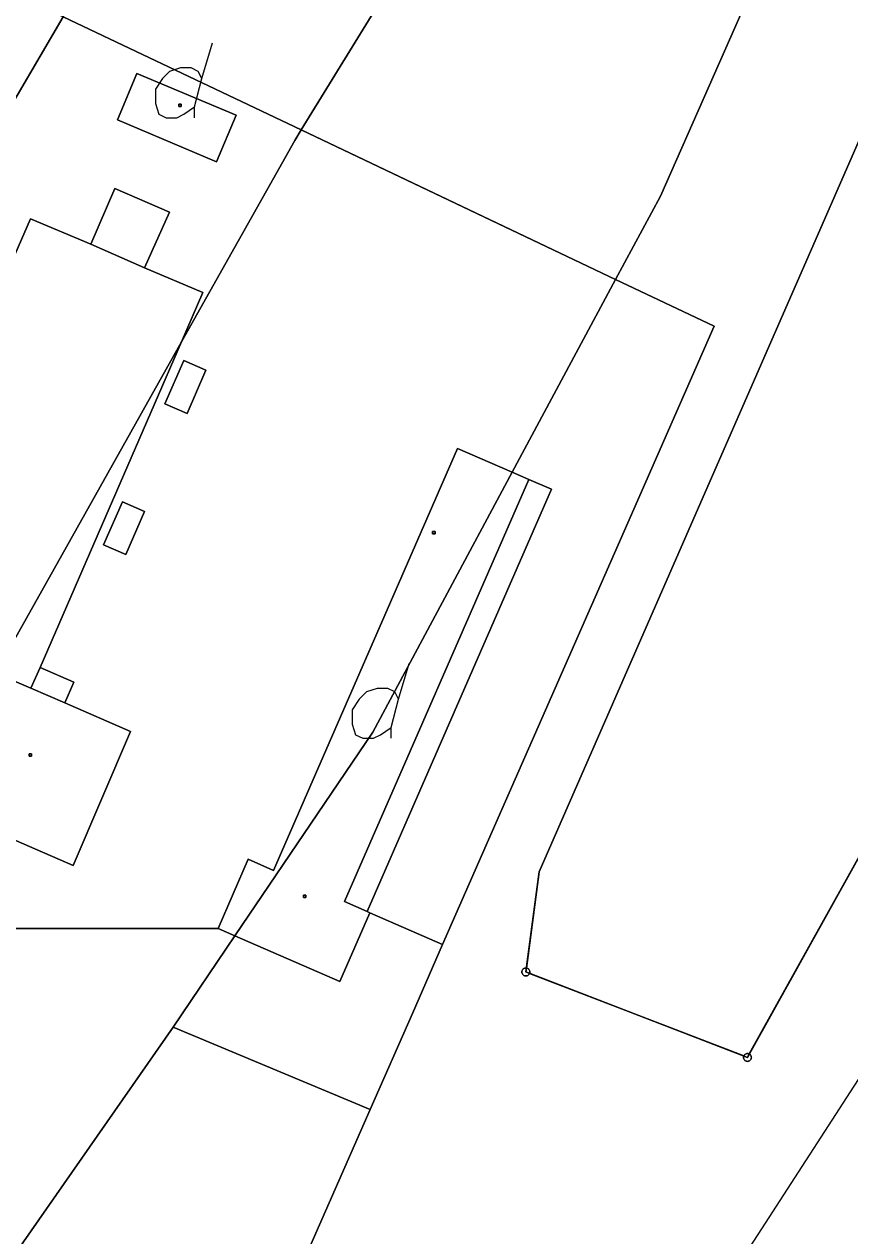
# Model space of a CAD drawing. Extents: x -645676 to -642474, y -1077513 to -1072613.
# Drawn here: x -643823.8 to -643719.5, y -1074877.4 to -1074724.5 of the extents above; entities that cross this region are included whole.
import ezdxf

# ---------------------------------------------------------------- set-up
doc = ezdxf.new("R2010")
doc.units = 0
for name, color, linetype in [('KN', 7, 'Continuous'), ('KULTURY_STAV', 7, 'Continuous'), ('KULTURY_ZNACKY', 7, 'Continuous'), ('Obvod_KP_', 7, 'Continuous'), ('OBVOD_PU', 7, 'Continuous')]:
    doc.layers.add(name, color=color, linetype=linetype)

# ---------------------------------------------------------------- blocks, each defined once
blk = doc.blocks.new('$431')
blk.add_line((0.63, 0.99), (0.9, 1.89))
blk.add_lwpolyline([(0.45, 0), (0.45, 0.27), (0.63, 0.99), (0.54, 1.17), (0.36, 1.26), (0.09, 1.26), (-0.18, 1.17), (-0.36, 0.99), (-0.54, 0.72), (-0.54, 0.36), (-0.45, 0.09), (-0.27, 0), (0, 0), (0.18, 0.09), (0.45, 0.27)])

msp = doc.modelspace()

# ---------------------------------------------------------------- linework, layer by layer
at = {"layer": 'KN'}
for points in [[(-643759.88, -1074690.76), (-643788.82, -1074737.81), (-643818.88, -1074723.52), (-643795.74, -1074684.01)], [(-643721.72, -1074696.95), (-643743.46, -1074746.17), (-643749.11, -1074756.69), (-643788.82, -1074737.81), (-643759.88, -1074690.76)], [(-643818.88, -1074723.52), (-643827.62, -1074738.45), (-643854.81, -1074784.69), (-643872.28, -1074815.05), (-643876.02, -1074821.5), (-643881.61, -1074819.03), (-643890.12, -1074837.41), (-643898.36, -1074856.59), (-643896.79, -1074857.29), (-643915.06, -1074888.77), (-643919.2, -1074883.8), (-643881.85, -1074818.98), (-643824.42, -1074720.9)], [(-643809.59, -1074730.69), (-643797.04, -1074735.95), (-643799.53, -1074741.84), (-643812.01, -1074736.55)], [(-643809.59, -1074730.69), (-643812.01, -1074736.55), (-643799.53, -1074741.84), (-643797.04, -1074735.95)], [(-643803.97, -1074734.87), (-643804.27, -1074734.87), (-643804.27, -1074734.57), (-643803.97, -1074734.57)], [(-643803.97, -1074734.87), (-643803.97, -1074734.57), (-643804.27, -1074734.57), (-643804.27, -1074734.87)], [(-643808.59, -1074755.21), (-643815.38, -1074752.24), (-643812.36, -1074745.21), (-643805.44, -1074748.2)], [(-643815.38, -1074752.24), (-643808.59, -1074755.21), (-643801.23, -1074758.36), (-643803.93, -1074764.57), (-643827.43, -1074806.37), (-643840.95, -1074800.52), (-643844.7, -1074798.9), (-643842.31, -1074793.32), (-643823.02, -1074749.02)], [(-643770.96, -1074840.67), (-643780.13, -1074836.65), (-643780.49, -1074836.49), (-643757.22, -1074783.19), (-643760.06, -1074781.95), (-643762.17, -1074781.03), (-643749.11, -1074756.69), (-643736.66, -1074762.61), (-643747.56, -1074787.41)], [(-643821.8, -1074805.7), (-643822.94, -1074808.31), (-643826.9, -1074806.6), (-643827.43, -1074806.37), (-643803.93, -1074764.57)], [(-643800.85, -1074768.15), (-643803.23, -1074773.6), (-643806.03, -1074772.41), (-643803.65, -1074766.93)], [(-643800.85, -1074768.15), (-643803.65, -1074766.93), (-643806.03, -1074772.41), (-643803.23, -1074773.6)], [(-643762.17, -1074781.03), (-643779.78, -1074813.87), (-643797.19, -1074839.56), (-643799.31, -1074838.63), (-643795.5, -1074829.9), (-643792.32, -1074831.3), (-643769.08, -1074778.03)], [(-643760.06, -1074781.95), (-643783.33, -1074835.25), (-643780.49, -1074836.49), (-643780.13, -1074836.65), (-643783.94, -1074845.35), (-643797.19, -1074839.56), (-643779.78, -1074813.87), (-643762.17, -1074781.03)], [(-643780.49, -1074836.49), (-643783.33, -1074835.25), (-643760.06, -1074781.95), (-643757.22, -1074783.19)], [(-643808.61, -1074785.98), (-643810.98, -1074791.43), (-643813.77, -1074790.22), (-643811.4, -1074784.77)], [(-643808.61, -1074785.98), (-643811.4, -1074784.77), (-643813.77, -1074790.22), (-643810.98, -1074791.43)], [(-643771.92, -1074788.83), (-643772.22, -1074788.83), (-643772.22, -1074788.53), (-643771.92, -1074788.53)], [(-643771.92, -1074788.83), (-643771.92, -1074788.53), (-643772.22, -1074788.53), (-643772.22, -1074788.83)], [(-643818.68, -1074810.16), (-643822.94, -1074808.31), (-643821.8, -1074805.7), (-643817.54, -1074807.55)], [(-643822.94, -1074808.31), (-643818.68, -1074810.16), (-643810.38, -1074813.77), (-643817.61, -1074830.69), (-643834.22, -1074823.49), (-643826.9, -1074806.6)], [(-643822.87, -1074816.9), (-643823.17, -1074816.9), (-643823.17, -1074816.6), (-643822.87, -1074816.6)], [(-643822.87, -1074816.9), (-643822.87, -1074816.6), (-643823.17, -1074816.6), (-643823.17, -1074816.9)], [(-643788.24, -1074834.72), (-643788.54, -1074834.72), (-643788.54, -1074834.42), (-643788.24, -1074834.42)], [(-643788.24, -1074834.72), (-643788.24, -1074834.42), (-643788.54, -1074834.42), (-643788.54, -1074834.72)], [(-643770.96, -1074840.67), (-643774.78, -1074849.36), (-643780.12, -1074861.5), (-643805, -1074851.09), (-643797.19, -1074839.56), (-643783.94, -1074845.35), (-643780.13, -1074836.65)], [(-643760.38, -1074843.64), (-643760.45, -1074844.12), (-643760.46, -1074844.12), (-643760.46, -1074844.13), (-643760.46, -1074844.14), (-643760.45, -1074844.14), (-643760.44, -1074844.14), (-643760.44, -1074844.13), (-643759.98, -1074844.31), (-643760.02, -1074844.38), (-643760.07, -1074844.45), (-643760.13, -1074844.51), (-643760.2, -1074844.56), (-643760.28, -1074844.6), (-643760.36, -1074844.62), (-643760.45, -1074844.63), (-643760.54, -1074844.62), (-643760.62, -1074844.6), (-643760.7, -1074844.56), (-643760.77, -1074844.51), (-643760.83, -1074844.45), (-643760.88, -1074844.38), (-643760.92, -1074844.3), (-643760.94, -1074844.22), (-643760.95, -1074844.13), (-643760.94, -1074844.04), (-643760.92, -1074843.96), (-643760.88, -1074843.88), (-643760.83, -1074843.81), (-643760.77, -1074843.75), (-643760.7, -1074843.7), (-643760.62, -1074843.66), (-643760.54, -1074843.64), (-643760.45, -1074843.63)], [(-643760.44, -1074844.13), (-643760.44, -1074844.14), (-643760.45, -1074844.14), (-643760.46, -1074844.14), (-643760.46, -1074844.13), (-643760.46, -1074844.12), (-643760.45, -1074844.12), (-643760.45, -1074844.13)], [(-643759.98, -1074844.31), (-643760.44, -1074844.13), (-643760.44, -1074844.12), (-643760.45, -1074844.12), (-643760.38, -1074843.64), (-643760.36, -1074843.64), (-643760.28, -1074843.66), (-643760.2, -1074843.7), (-643760.13, -1074843.75), (-643760.07, -1074843.81), (-643760.02, -1074843.88), (-643759.98, -1074843.96), (-643759.96, -1074844.04), (-643759.95, -1074844.13), (-643759.96, -1074844.22), (-643759.98, -1074844.3)], [(-643780.12, -1074861.5), (-643794.89, -1074895.14), (-643826.13, -1074881.41), (-643805, -1074851.09)], [(-643732.94, -1074854.74), (-643732.48, -1074854.92), (-643732.48, -1074854.93), (-643732.47, -1074854.93), (-643732.46, -1074854.93), (-643732.46, -1074854.92), (-643732.46, -1074854.91), (-643732.47, -1074854.91), (-643732.23, -1074854.48), (-643732.22, -1074854.49), (-643732.15, -1074854.54), (-643732.09, -1074854.6), (-643732.04, -1074854.67), (-643732, -1074854.75), (-643731.98, -1074854.83), (-643731.97, -1074854.92), (-643731.98, -1074855.01), (-643732, -1074855.09), (-643732.04, -1074855.17), (-643732.09, -1074855.24), (-643732.15, -1074855.3), (-643732.22, -1074855.35), (-643732.3, -1074855.39), (-643732.38, -1074855.41), (-643732.47, -1074855.42), (-643732.56, -1074855.41), (-643732.64, -1074855.39), (-643732.72, -1074855.35), (-643732.79, -1074855.3), (-643732.85, -1074855.24), (-643732.9, -1074855.17), (-643732.94, -1074855.09), (-643732.96, -1074855.01), (-643732.97, -1074854.92), (-643732.96, -1074854.83), (-643732.94, -1074854.75)], [(-643732.23, -1074854.48), (-643732.47, -1074854.91), (-643732.48, -1074854.91), (-643732.48, -1074854.92), (-643732.94, -1074854.74), (-643732.9, -1074854.67), (-643732.85, -1074854.6), (-643732.79, -1074854.54), (-643732.72, -1074854.49), (-643732.64, -1074854.45), (-643732.56, -1074854.43), (-643732.47, -1074854.42), (-643732.38, -1074854.43), (-643732.3, -1074854.45)]]:
    msp.add_lwpolyline(points, close=True, dxfattribs=at)
for points in [[(-643716.17, -1074854.15), (-643740.1, -1074891.11), (-643751.69, -1074905.93), (-643763.07, -1074920.47), (-643794.49, -1074954.62), (-643837.29, -1074897.43), (-643826.13, -1074881.41), (-643794.89, -1074895.14), (-643780.12, -1074861.5), (-643774.78, -1074849.36), (-643770.96, -1074840.67), (-643747.56, -1074787.41), (-643736.66, -1074762.61), (-643749.11, -1074756.69), (-643743.46, -1074746.17), (-643721.72, -1074696.95), (-643705.92, -1074700.23)], [(-643827.62, -1074738.45), (-643818.88, -1074723.52), (-643788.82, -1074737.81), (-643789.64, -1074739.15), (-643803.93, -1074764.57), (-643801.23, -1074758.36), (-643808.59, -1074755.21), (-643805.44, -1074748.2), (-643812.36, -1074745.21), (-643815.38, -1074752.24), (-643823.02, -1074749.02), (-643842.31, -1074793.32)], [(-643712.18, -1074724.95), (-643758.78, -1074831.47), (-643760.38, -1074843.64), (-643760.45, -1074843.63), (-643760.54, -1074843.64), (-643760.62, -1074843.66), (-643760.7, -1074843.7), (-643760.77, -1074843.75), (-643760.83, -1074843.81), (-643760.88, -1074843.88), (-643760.92, -1074843.96), (-643760.94, -1074844.04), (-643760.95, -1074844.13), (-643760.94, -1074844.22), (-643760.92, -1074844.3), (-643760.88, -1074844.38), (-643760.83, -1074844.45), (-643760.77, -1074844.51), (-643760.7, -1074844.56), (-643760.62, -1074844.6), (-643760.54, -1074844.62), (-643760.45, -1074844.63), (-643760.36, -1074844.62), (-643760.28, -1074844.6), (-643760.2, -1074844.56), (-643760.13, -1074844.51), (-643760.07, -1074844.45), (-643760.02, -1074844.38), (-643759.98, -1074844.31), (-643732.94, -1074854.74), (-643732.94, -1074854.75), (-643732.96, -1074854.83), (-643732.97, -1074854.92), (-643732.96, -1074855.01), (-643732.94, -1074855.09), (-643732.9, -1074855.17), (-643732.85, -1074855.24), (-643732.79, -1074855.3), (-643732.72, -1074855.35), (-643732.64, -1074855.39), (-643732.56, -1074855.41), (-643732.47, -1074855.42), (-643732.38, -1074855.41), (-643732.3, -1074855.39), (-643732.22, -1074855.35), (-643732.15, -1074855.3), (-643732.09, -1074855.24), (-643732.04, -1074855.17), (-643732, -1074855.09), (-643731.98, -1074855.01), (-643731.97, -1074854.92), (-643731.98, -1074854.83), (-643732, -1074854.75), (-643732.04, -1074854.67), (-643732.09, -1074854.6), (-643732.15, -1074854.54), (-643732.22, -1074854.49), (-643732.23, -1074854.48), (-643691.94, -1074782.14)], [(-643691.94, -1074782.14), (-643732.23, -1074854.48), (-643732.3, -1074854.45), (-643732.38, -1074854.43), (-643732.47, -1074854.42), (-643732.56, -1074854.43), (-643732.64, -1074854.45), (-643732.72, -1074854.49), (-643732.79, -1074854.54), (-643732.85, -1074854.6), (-643732.9, -1074854.67), (-643732.94, -1074854.74), (-643759.98, -1074844.31), (-643759.98, -1074844.3), (-643759.96, -1074844.22), (-643759.95, -1074844.13), (-643759.96, -1074844.04), (-643759.98, -1074843.96), (-643760.02, -1074843.88), (-643760.07, -1074843.81), (-643760.13, -1074843.75), (-643760.2, -1074843.7), (-643760.28, -1074843.66), (-643760.36, -1074843.64), (-643760.38, -1074843.64), (-643758.78, -1074831.47), (-643712.18, -1074724.95)], [(-643834.22, -1074823.49), (-643817.61, -1074830.69), (-643810.38, -1074813.77), (-643818.68, -1074810.16), (-643817.54, -1074807.55), (-643821.8, -1074805.7), (-643803.93, -1074764.57), (-643789.64, -1074739.15), (-643788.82, -1074737.81), (-643749.11, -1074756.69), (-643762.17, -1074781.03), (-643769.08, -1074778.03), (-643792.32, -1074831.3), (-643795.5, -1074829.9), (-643799.31, -1074838.63), (-643797.19, -1074839.56), (-643805, -1074851.09), (-643826.13, -1074881.41)], [(-643760.44, -1074844.13), (-643760.45, -1074844.13), (-643760.45, -1074844.12), (-643760.44, -1074844.12), (-643760.44, -1074844.13)], [(-643732.48, -1074854.92), (-643732.47, -1074854.92), (-643732.47, -1074854.91), (-643732.46, -1074854.91), (-643732.46, -1074854.92), (-643732.46, -1074854.93), (-643732.47, -1074854.93), (-643732.48, -1074854.93), (-643732.48, -1074854.92)], [(-643732.47, -1074854.91), (-643732.47, -1074854.92), (-643732.48, -1074854.92), (-643732.48, -1074854.91), (-643732.47, -1074854.91)]]:
    msp.add_lwpolyline(points, dxfattribs=at)
at = {"layer": 'KULTURY_STAV'}
for points in [[(-643794.89, -1074895.14), (-643780.12, -1074861.5), (-643774.78, -1074849.36), (-643770.96, -1074840.67), (-643747.56, -1074787.41), (-643736.66, -1074762.61), (-643749.11, -1074756.69), (-643788.82, -1074737.81), (-643818.88, -1074723.52), (-643824.42, -1074720.9), (-643830.01, -1074718.22), (-643836.06, -1074715.35), (-643833.58, -1074710.19), (-643817.27, -1074679.45), (-643808.62, -1074681.49), (-643802.65, -1074682.6), (-643795.74, -1074684.01), (-643759.88, -1074690.76), (-643721.72, -1074696.95), (-643705.92, -1074700.23)], [(-643818.88, -1074723.52), (-643809.54, -1074727.96), (-643788.82, -1074737.81), (-643769.21, -1074747.13), (-643749.11, -1074756.69), (-643736.66, -1074762.61), (-643747.56, -1074787.41), (-643770.96, -1074840.67), (-643774.78, -1074849.36), (-643780.12, -1074861.5), (-643794.89, -1074895.14)], [(-643691.7, -1074781.7), (-643732.47, -1074854.92), (-643760.45, -1074844.13), (-643758.78, -1074831.47), (-643712.18, -1074724.95)], [(-643712.18, -1074724.95), (-643758.78, -1074831.47), (-643760.45, -1074844.13), (-643732.47, -1074854.92), (-643691.7, -1074781.7)], [(-643809.59, -1074730.69), (-643797.04, -1074735.95), (-643799.53, -1074741.84), (-643812.01, -1074736.55), (-643809.59, -1074730.69)], [(-643812.01, -1074736.55), (-643799.53, -1074741.84), (-643797.04, -1074735.95), (-643809.59, -1074730.69), (-643812.01, -1074736.55)], [(-643823.02, -1074749.02), (-643815.38, -1074752.24), (-643808.59, -1074755.21), (-643801.23, -1074758.36), (-643803.93, -1074764.57), (-643821.8, -1074805.7), (-643822.94, -1074808.31), (-643818.68, -1074810.16), (-643810.38, -1074813.77), (-643817.61, -1074830.69), (-643834.22, -1074823.49), (-643836.49, -1074822.51), (-643848.26, -1074817.41), (-643864.68, -1074810.29), (-643857.41, -1074793.89), (-643858.42, -1074793.46), (-643858.24, -1074793.05), (-643854.7, -1074784.77), (-643842.93, -1074789.81), (-643844.04, -1074792.58), (-643842.31, -1074793.32), (-643823.02, -1074749.02)], [(-643864.68, -1074810.29), (-643848.26, -1074817.41), (-643836.49, -1074822.51), (-643834.22, -1074823.49), (-643817.61, -1074830.69), (-643810.38, -1074813.77), (-643818.68, -1074810.16), (-643822.94, -1074808.31), (-643821.8, -1074805.7), (-643803.93, -1074764.57), (-643801.23, -1074758.36), (-643808.59, -1074755.21), (-643815.38, -1074752.24), (-643823.02, -1074749.02), (-643842.31, -1074793.32), (-643844.04, -1074792.58), (-643842.93, -1074789.81), (-643854.7, -1074784.77), (-643858.24, -1074793.05), (-643858.42, -1074793.46), (-643857.41, -1074793.89), (-643864.68, -1074810.29)], [(-643837.36, -1074838.63), (-643799.31, -1074838.63), (-643797.19, -1074839.56), (-643783.94, -1074845.35), (-643780.13, -1074836.65), (-643780.49, -1074836.49), (-643783.33, -1074835.25), (-643760.06, -1074781.95), (-643762.17, -1074781.03), (-643769.08, -1074778.03), (-643792.32, -1074831.3), (-643795.5, -1074829.9), (-643799.31, -1074838.63), (-643837.36, -1074838.63)], [(-643769.08, -1074778.03), (-643762.17, -1074781.03), (-643760.06, -1074781.95), (-643783.33, -1074835.25), (-643780.49, -1074836.49), (-643780.13, -1074836.65), (-643783.94, -1074845.35), (-643797.19, -1074839.56), (-643799.31, -1074838.63), (-643795.5, -1074829.9), (-643792.32, -1074831.3), (-643769.08, -1074778.03)]]:
    msp.add_lwpolyline(points, dxfattribs=at)
at = {"layer": 'Obvod_KP_'}
msp.add_lwpolyline([(-643716.17, -1074854.15), (-643740.1, -1074891.11), (-643751.69, -1074905.93), (-643763.07, -1074920.47), (-643794.49, -1074954.62), (-643837.29, -1074897.43), (-643842.84, -1074902.26), (-643879.1, -1074933.84), (-643891.75, -1074918.13), (-643915.06, -1074888.77), (-643919.2, -1074883.8), (-643923.46, -1074878.69), (-643939.52, -1074858.66), (-643942.39, -1074855.08), (-643881.02, -1074730.32), (-643894.68, -1074723.99), (-643908.75, -1074717.48), (-643937.42, -1074704.2), (-643970.16, -1074689.04), (-643982.46, -1074710.57), (-643998.79, -1074701.09), (-644001.9, -1074706.23), (-644008.32, -1074716.63)], dxfattribs=at)
at = {"layer": 'OBVOD_PU'}
msp.add_lwpolyline([(-643716.17, -1074854.15), (-643740.1, -1074891.11), (-643751.69, -1074905.93), (-643763.07, -1074920.47), (-643794.49, -1074954.62), (-643837.29, -1074897.43), (-643842.84, -1074902.26), (-643879.1, -1074933.84), (-643891.75, -1074918.13), (-643915.06, -1074888.77), (-643919.2, -1074883.8), (-643923.46, -1074878.69), (-643939.52, -1074858.66), (-643942.39, -1074855.08), (-643881.02, -1074730.32), (-643894.68, -1074723.99), (-643908.75, -1074717.48), (-643937.42, -1074704.2), (-643970.16, -1074689.04), (-643982.46, -1074710.57), (-643998.79, -1074701.09), (-644001.9, -1074706.23), (-644008.32, -1074716.63)], dxfattribs=at)

# ---------------------------------------------------------------- block references
at = {"layer": 'KULTURY_ZNACKY', "xscale": 5, "yscale": 5}
for p in [(-643804.53, -1074736.27), (-643779.69, -1074814.63)]:
    msp.add_blockref('$431', p, dxfattribs=at)

doc.saveas('drawing.dxf')
